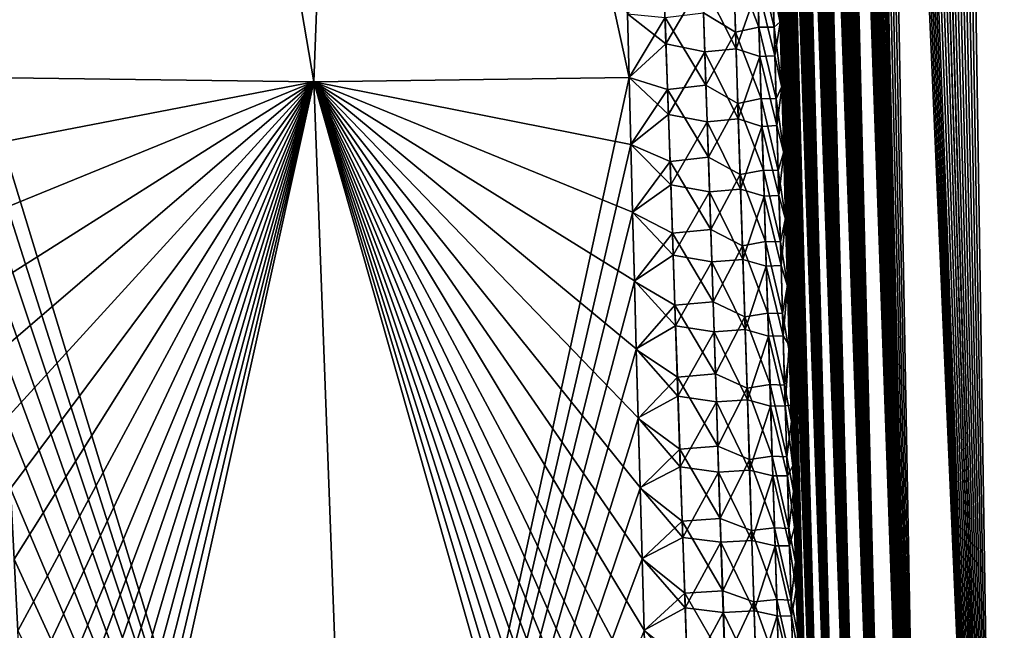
# Model space of a CAD drawing. Header units: metres. Extents: x -109 to 109, y -505 to 40.
# Tile 258 of 331: x 87.07 to 92.59, y -96.73 to -93.3. Entities that reach past the tile are written whole.
import ezdxf

# ---------------------------------------------------------------- set-up
doc = ezdxf.new("R2010")
doc.units = ezdxf.units.M
doc.layers.add('solid_K244224000C74', color=7, linetype='CONTINUOUS')

msp = doc.modelspace()

# ---------------------------------------------------------------- linework, layer by layer
at = {"layer": 'solid_K244224000C74'}
for points in [[(93.085175, -102.718887, -11.972528), (92.482307, -68.437492, -10.443848), (92.605217, -68.319817, -10.194491)], [(93.687683, -102.819366, 10.722225), (92.613121, -68.31356, 10.178873), (92.49041, -68.428444, 10.427011)], [(93.687683, -102.819366, 10.722225), (92.49041, -68.428444, 10.427011), (92.367126, -68.587082, 10.689607)], [(93.085175, -102.718887, -11.972528), (92.359482, -68.598389, -10.706372), (92.482307, -68.437492, -10.443848)], [(93.085175, -102.718887, -11.972528), (92.237717, -68.80648, -10.981615), (92.359482, -68.598389, -10.706372)], [(93.687683, -102.819366, 10.722225), (92.367126, -68.587082, 10.689607), (92.244301, -68.793823, 10.966308)], [(93.085175, -102.718887, -11.972528), (92.177711, -68.929382, -11.123451), (92.237717, -68.80648, -10.981615)], [(93.687683, -102.819366, 10.722225), (92.244301, -68.793823, 10.966308), (92.183815, -68.916214, 11.108828)], [(93.085175, -102.718887, -11.972528), (92.118477, -69.065025, -11.267893), (92.177711, -68.929382, -11.123451)], [(93.687683, -102.819366, 10.722225), (92.183815, -68.916214, 11.108828), (92.124107, -69.051445, 11.253963)], [(93.085175, -102.718887, -11.972528), (92.060333, -69.214005, -11.414376), (92.118477, -69.065025, -11.267893)], [(93.085228, -102.718903, 11.972405), (92.124107, -69.051445, 11.253963), (92.065521, -69.200081, 11.401098)], [(93.085228, -102.718903, 11.972405), (93.687683, -102.819366, 10.722225), (92.124107, -69.051445, 11.253963)], [(93.085228, -102.718903, 11.972405), (92.065521, -69.200081, 11.401098), (92.008018, -69.361885, 11.550406)], [(92.575287, -102.516273, -13.271167), (92.003227, -69.376099, -11.563077), (92.060333, -69.214005, -11.414376)], [(93.085175, -102.718887, -11.972528), (92.575287, -102.516273, -13.271167), (92.060333, -69.214005, -11.414376)], [(93.085228, -102.718903, 11.972405), (92.008018, -69.361885, 11.550406), (91.951752, -69.537445, 11.701672)], [(92.575287, -102.516273, -13.271167), (91.947357, -69.551849, -11.71372), (92.003227, -69.376099, -11.563077)], [(93.085228, -102.718903, 11.972405), (91.951752, -69.537445, 11.701672), (91.89682, -69.727036, 11.854755)], [(92.575287, -102.516273, -13.271167), (91.892822, -69.741516, -11.866115), (91.947357, -69.551849, -11.71372)], [(92.575287, -102.516273, -13.271167), (91.839638, -69.945023, -12.020344), (91.892822, -69.741516, -11.866115)], [(93.085228, -102.718903, 11.972405), (91.89682, -69.727036, 11.854755), (91.843239, -69.930588, 12.009709)], [(92.575287, -102.516273, -13.271167), (91.787926, -70.163132, -12.176224), (91.839638, -69.945023, -12.020344)], [(93.085228, -102.718903, 11.972405), (91.843239, -69.930588, 12.009709), (91.791153, -70.148834, 12.166296)], [(92.575287, -102.516273, -13.271167), (91.737694, -70.39566, -12.333764), (91.787926, -70.163132, -12.176224)], [(93.085228, -102.718903, 11.972405), (91.791153, -70.148834, 12.166296), (91.740585, -70.381607, 12.324515)], [(92.575287, -102.516273, -13.271167), (91.689018, -70.643066, -12.49292), (91.737694, -70.39566, -12.333764)], [(93.085228, -102.718903, 11.972405), (91.740585, -70.381607, 12.324515), (91.691589, -70.629356, 12.484334)], [(93.085228, -102.718903, 11.972405), (91.691589, -70.629356, 12.484334), (91.644249, -70.892731, 12.645655)], [(92.575287, -102.516273, -13.271167), (91.641975, -70.906036, -12.653593), (91.689018, -70.643066, -12.49292)], [(92.575287, -102.516273, -13.271167), (91.596565, -71.184235, -12.81581), (91.641975, -70.906036, -12.653593)], [(92.575294, -102.516273, 13.271149), (91.644249, -70.892731, 12.645655), (91.598572, -71.171425, 12.808501)], [(92.575294, -102.516273, 13.271149), (93.085228, -102.718903, 11.972405), (91.644249, -70.892731, 12.645655)], [(92.161346, -102.208305, -14.616208), (91.552879, -71.478668, -12.979512), (91.596565, -71.184235, -12.81581)], [(92.575294, -102.516273, 13.271149), (91.598572, -71.171425, 12.808501), (91.554619, -71.466408, 12.972818)], [(92.575287, -102.516273, -13.271167), (92.161346, -102.208305, -14.616208), (91.596565, -71.184235, -12.81581)], [(92.575294, -102.516273, 13.271149), (91.554619, -71.466408, 12.972818), (91.512451, -71.777885, 13.138582)], [(92.161346, -102.208305, -14.616208), (91.510941, -71.789551, -13.144675), (91.552879, -71.478668, -12.979512)], [(92.161346, -102.208305, -14.616208), (91.470779, -72.116959, -13.311293), (91.510941, -71.789551, -13.144675)], [(92.575294, -102.516273, 13.271149), (91.512451, -71.777885, 13.138582), (91.472076, -72.105949, 13.305785)], [(92.161346, -102.208305, -14.616208), (91.432487, -72.462158, -13.479303), (91.470779, -72.116959, -13.311293)], [(92.575294, -102.516273, 13.271149), (91.472076, -72.105949, 13.305785), (91.433578, -72.451843, 13.474362)], [(92.161346, -102.208305, -14.616208), (91.40799, -72.701927, -13.592093), (91.432487, -72.462158, -13.479303)], [(92.575294, -102.516273, 13.271149), (91.433578, -72.451843, 13.474362), (91.408966, -72.692101, 13.587521)], [(92.161346, -102.208305, -14.616208), (91.384338, -72.9496, -13.705495), (91.40799, -72.701927, -13.592093)], [(92.575294, -102.516273, 13.271149), (91.408966, -72.692101, 13.587521), (91.385201, -72.940277, 13.701282)], [(92.161346, -102.208305, -14.616208), (91.361557, -73.205666, -13.81948), (91.384338, -72.9496, -13.705495)], [(92.575294, -102.516273, 13.271149), (91.385201, -72.940277, 13.701282), (91.362312, -73.196869, 13.815616)], [(92.161346, -102.208305, -14.616208), (91.339684, -73.470436, -13.934031), (91.361557, -73.205666, -13.81948)], [(92.575294, -102.516273, 13.271149), (91.362312, -73.196869, 13.815616), (91.34034, -73.462181, 13.930505)], [(92.161346, -102.208305, -14.616208), (91.318672, -73.743416, -14.049176), (91.339684, -73.470436, -13.934031)], [(92.575294, -102.516273, 13.271149), (91.34034, -73.462181, 13.930505), (91.319244, -73.73571, 14.045978)], [(92.161339, -102.208298, 14.616241), (91.319244, -73.73571, 14.045978), (91.299057, -74.01783, 14.162003)], [(92.161339, -102.208298, 14.616241), (92.575294, -102.516273, 13.271149), (91.319244, -73.73571, 14.045978)], [(92.161346, -102.208305, -14.616208), (91.298576, -74.024963, -14.164884), (91.318672, -73.743416, -14.049176)], [(91.991692, -102.013245, -15.30547), (91.279404, -74.315659, -14.281111), (91.298576, -74.024963, -14.164884)], [(92.161339, -102.208298, 14.616241), (91.299057, -74.01783, 14.162003), (91.279823, -74.309105, 14.278535)], [(92.161346, -102.208305, -14.616208), (91.991692, -102.013245, -15.30547), (91.298576, -74.024963, -14.164884)], [(91.991692, -102.013245, -15.30547), (91.2612, -74.615837, -14.397833), (91.279404, -74.315659, -14.281111)], [(92.161339, -102.208298, 14.616241), (91.279823, -74.309105, 14.278535), (91.261543, -74.609863, 14.395551)], [(91.991692, -102.013245, -15.30547), (91.243927, -74.924911, -14.515097), (91.2612, -74.615837, -14.397833)], [(92.161339, -102.208298, 14.616241), (91.261543, -74.609863, 14.395551), (91.244209, -74.919533, 14.513095)], [(91.991692, -102.013245, -15.30547), (91.227608, -75.243347, -14.632849), (91.243927, -74.924911, -14.515097)], [(92.161339, -102.208298, 14.616241), (91.244209, -74.919533, 14.513095), (91.227844, -75.238571, 14.631117)], [(91.991692, -102.013245, -15.30547), (91.212296, -75.5718, -14.751021), (91.227608, -75.243347, -14.632849)], [(92.161339, -102.208298, 14.616241), (91.227844, -75.238571, 14.631117), (91.212486, -75.567635, 14.749548)], [(91.991692, -102.013245, -15.30547), (91.198013, -75.910622, -14.869582), (91.212296, -75.5718, -14.751021)], [(91.991684, -102.013237, 15.305506), (91.212486, -75.567635, 14.749548), (91.198158, -75.907059, 14.868356)], [(91.991684, -102.013237, 15.305506), (92.161339, -102.208298, 14.616241), (91.212486, -75.567635, 14.749548)], [(91.847855, -101.790222, -16.005117), (91.184715, -76.259148, -14.9886), (91.198013, -75.910622, -14.869582)], [(91.991684, -102.013237, 15.305506), (91.198158, -75.907059, 14.868356), (91.184822, -76.256195, 14.98761)], [(91.991692, -102.013245, -15.30547), (91.847855, -101.790222, -16.005117), (91.198013, -75.910622, -14.869582)], [(91.847855, -101.790222, -16.005117), (91.17244, -76.61795, -15.107995), (91.184715, -76.259148, -14.9886)], [(91.991684, -102.013237, 15.305506), (91.184822, -76.256195, 14.98761), (91.172516, -76.615616, 15.107229)], [(91.847855, -101.790222, -16.005117), (91.16124, -76.987785, -15.227665), (91.17244, -76.61795, -15.107995)], [(91.991684, -102.013237, 15.305506), (91.172516, -76.615616, 15.107229), (91.161293, -76.986061, 15.227113)], [(91.847855, -101.790222, -16.005117), (91.153564, -77.272713, -15.317557), (91.16124, -76.987785, -15.227665)], [(91.991684, -102.013237, 15.305506), (91.161293, -76.986061, 15.227113), (91.153595, -77.271439, 15.317158)], [(91.847855, -101.790222, -16.005117), (91.146469, -77.56356, -15.407648), (91.153564, -77.272713, -15.317557)], [(91.991684, -102.013237, 15.305506), (91.153595, -77.271439, 15.317158), (91.146492, -77.562737, 15.407394)], [(91.847855, -101.790222, -16.005117), (91.139977, -77.86055, -15.497899), (91.146469, -77.56356, -15.407648)], [(91.991684, -102.013237, 15.305506), (91.146492, -77.562737, 15.407394), (91.139984, -77.860176, 15.497785)], [(91.991684, -102.013237, 15.305506), (91.139984, -77.860176, 15.497785), (91.134102, -78.164101, 15.588267)], [(91.847855, -101.790222, -16.005117), (91.134102, -78.164032, -15.588249), (91.139977, -77.86055, -15.497899)], [(91.847847, -101.790215, 16.005148), (91.134102, -78.164101, 15.588267), (91.12886, -78.474892, 15.67878)], [(91.847855, -101.790222, -16.005117), (91.128868, -78.474373, -15.678636), (91.134102, -78.164032, -15.588249)], [(91.847847, -101.790215, 16.005148), (91.991684, -102.013237, 15.305506), (91.134102, -78.164101, 15.588267)], [(91.847847, -101.790215, 16.005148), (91.12886, -78.474892, 15.67878), (91.124283, -78.792862, 15.769264)], [(91.730461, -101.537865, -16.715139), (91.12429, -78.791916, -15.769001), (91.128868, -78.474373, -15.678636)], [(91.847855, -101.790222, -16.005117), (91.730461, -101.537865, -16.715139), (91.128868, -78.474373, -15.678636)], [(91.847847, -101.790215, 16.005148), (91.124283, -78.792862, 15.769264), (91.120331, -79.117493, 15.859822)], [(91.730461, -101.537865, -16.715139), (91.120346, -79.116112, -15.859447), (91.12429, -78.791916, -15.769001)], [(91.847847, -101.790215, 16.005148), (91.120331, -79.117493, 15.859822), (91.117004, -79.448753, 15.950448)], [(91.730461, -101.537865, -16.715139), (91.11702, -79.44696, -15.949965), (91.120346, -79.116112, -15.859447)], [(91.847847, -101.790215, 16.005148), (91.117004, -79.448753, 15.950448), (91.114326, -79.787079, 16.041052)], [(91.730461, -101.537865, -16.715139), (91.114342, -79.784859, -16.040472), (91.11702, -79.44696, -15.949965)], [(91.847847, -101.790215, 16.005148), (91.114326, -79.787079, 16.041052), (91.11232, -80.132874, 16.13155)], [(91.730461, -101.537865, -16.715139), (91.112335, -80.130249, -16.130877), (91.114342, -79.784859, -16.040472)], [(91.847847, -101.790215, 16.005148), (91.11232, -80.132874, 16.13155), (91.111008, -80.486557, 16.221849)], [(91.730461, -101.537865, -16.715139), (91.111015, -80.483543, -16.221092), (91.112335, -80.130249, -16.130877)], [(91.847847, -101.790215, 16.005148), (91.111008, -80.486557, 16.221849), (91.110367, -80.84787, 16.312019)], [(91.730461, -101.537865, -16.715139), (91.110374, -80.844475, -16.311184), (91.111015, -80.483543, -16.221092)], [(91.730461, -101.537865, -16.715139), (91.110367, -81.212616, -16.401237), (91.110374, -80.844475, -16.311184)], [(91.730453, -101.537849, 16.71517), (91.110367, -80.84787, 16.312019), (91.110374, -81.216393, 16.402145)], [(91.730453, -101.537849, 16.71517), (91.847847, -101.790215, 16.005148), (91.110367, -80.84787, 16.312019)], [(91.640373, -101.255722, -17.434717), (91.111031, -81.588463, -16.491133), (91.110367, -81.212616, -16.401237)], [(91.730461, -101.537865, -16.715139), (91.640373, -101.255722, -17.434717), (91.110367, -81.212616, -16.401237)], [(91.730453, -101.537849, 16.71517), (91.110374, -81.216393, 16.402145), (91.111046, -81.592598, 16.492104)], [(91.640373, -101.255722, -17.434717), (91.112389, -81.972496, -16.580748), (91.111031, -81.588463, -16.491133)], [(91.730453, -101.537849, 16.71517), (91.111046, -81.592598, 16.492104), (91.112411, -81.976982, 16.581776)], [(91.640373, -101.255722, -17.434717), (91.114471, -82.365196, -16.66996), (91.112389, -81.972496, -16.580748)], [(91.730453, -101.537849, 16.71517), (91.112411, -81.976982, 16.581776), (91.114494, -82.370018, 16.67104)], [(91.640373, -101.255722, -17.434717), (91.116646, -82.685738, -16.741011), (91.114471, -82.365196, -16.66996)], [(91.730453, -101.537849, 16.71517), (91.114494, -82.370018, 16.67104), (91.116684, -82.690811, 16.742126)], [(91.640373, -101.255722, -17.434717), (91.119247, -83.011337, -16.811941), (91.116646, -82.685738, -16.741011)], [(91.730453, -101.537849, 16.71517), (91.116684, -82.690811, 16.742126), (91.119293, -83.016655, 16.813086)], [(91.640373, -101.255722, -17.434717), (91.122269, -83.342171, -16.882694), (91.119247, -83.011337, -16.811941)], [(91.730453, -101.537849, 16.71517), (91.119293, -83.016655, 16.813086), (91.122322, -83.347733, 16.883865)], [(91.640373, -101.255722, -17.434717), (91.12574, -83.678543, -16.953184), (91.122269, -83.342171, -16.882694)], [(91.730453, -101.537849, 16.71517), (91.122322, -83.347733, 16.883865), (91.125801, -83.684326, 16.954378)], [(91.640373, -101.255722, -17.434717), (91.129662, -84.020729, -17.023327), (91.12574, -83.678543, -16.953184)], [(91.730453, -101.537849, 16.71517), (91.125801, -83.684326, 16.954378), (91.129738, -84.026726, 17.024536)], [(91.640373, -101.255722, -17.434717), (91.134056, -84.369026, -17.093033), (91.129662, -84.020729, -17.023327)], [(91.730453, -101.537849, 16.71517), (91.129738, -84.026726, 17.024536), (91.134132, -84.375229, 17.094257)], [(91.640373, -101.255722, -17.434717), (91.138924, -84.723732, -17.162222), (91.134056, -84.369026, -17.093033)], [(91.640366, -101.255707, 17.434746), (91.134132, -84.375229, 17.094257), (91.139015, -84.730118, 17.163454)], [(91.640366, -101.255707, 17.434746), (91.730453, -101.537849, 16.71517), (91.134132, -84.375229, 17.094257)], [(91.578362, -100.94191, -18.163813), (91.144249, -85.084473, -17.231009), (91.138924, -84.723732, -17.162222)], [(91.640373, -101.255722, -17.434717), (91.578362, -100.94191, -18.163813), (91.138924, -84.723732, -17.162222)], [(91.640366, -101.255707, 17.434746), (91.139015, -84.730118, 17.163454), (91.144348, -85.091026, 17.232246)], [(91.578362, -100.94191, -18.163813), (91.149986, -85.450851, -17.299515), (91.144249, -85.084473, -17.231009)], [(91.640366, -101.255707, 17.434746), (91.144348, -85.091026, 17.232246), (91.150101, -85.457573, 17.300753)], [(91.578362, -100.94191, -18.163813), (91.156174, -85.823227, -17.367622), (91.149986, -85.450851, -17.299515)], [(91.640366, -101.255707, 17.434746), (91.150101, -85.457573, 17.300753), (91.156288, -85.830086, 17.368856)], [(91.578362, -100.94191, -18.163813), (91.162804, -86.20192, -17.435213), (91.156174, -85.823227, -17.367622)], [(91.640366, -101.255707, 17.434746), (91.156288, -85.830086, 17.368856), (91.161797, -86.145325, 17.425217)], [(91.640366, -101.255707, 17.434746), (91.161797, -86.145325, 17.425217), (91.167618, -86.465149, 17.481148)], [(91.578362, -100.94191, -18.163813), (91.169907, -86.587288, -17.502171), (91.162804, -86.20192, -17.435213)], [(91.640366, -101.255707, 17.434746), (91.167618, -86.465149, 17.481148), (91.173775, -86.789742, 17.536581)], [(91.578362, -100.94191, -18.163813), (91.177483, -86.979668, -17.568377), (91.169907, -86.587288, -17.502171)], [(86.826347, -93.267532, 22.100721), (86.855568, -93.622734, 22.127859), (87.53981, -86.734787, 20.779823)], [(86.855568, -93.622734, -22.127859), (86.826355, -93.267563, -22.100725), (87.53981, -86.734787, -20.779823)], [(88.71682, -93.64727, -21.160152), (86.855568, -93.622734, -22.127859), (87.53981, -86.734787, -20.779823)], [(86.855568, -93.622734, 22.127859), (88.71682, -93.64727, 21.160151), (87.53981, -86.734787, 20.779823)], [(88.71682, -93.64727, -21.160152), (87.53981, -86.734787, -20.779823), (88.975952, -86.734787, -19.950666)], [(88.71682, -93.64727, 21.160151), (88.975952, -86.734787, 19.950665), (87.53981, -86.734787, 20.779823)], [(90.485504, -93.622719, -20.03211), (88.71682, -93.64727, -21.160152), (88.975952, -86.734787, -19.950666)], [(88.71682, -93.64727, 21.160151), (90.485504, -93.622734, 20.032114), (88.975952, -86.734787, 19.950665)], [(90.476593, -93.266693, -19.993149), (90.485504, -93.622719, -20.03211), (88.975952, -86.734787, -19.950666)], [(90.485504, -93.622734, 20.032114), (90.476547, -93.265045, 19.992966), (88.975952, -86.734787, 19.950665)], [(91.640366, -101.255707, 17.434746), (91.173775, -86.789742, 17.536581), (91.18026, -87.119308, 17.59145)], [(91.578362, -100.94191, -18.163813), (91.185539, -87.379288, -17.633757), (91.177483, -86.979668, -17.568377)], [(91.640366, -101.255707, 17.434746), (91.18026, -87.119308, 17.59145), (91.187073, -87.453804, 17.645775)], [(91.578362, -100.94191, -18.163813), (91.194023, -87.785294, -17.698624), (91.185539, -87.379288, -17.633757)], [(91.640366, -101.255707, 17.434746), (91.187073, -87.453804, 17.645775), (91.194176, -87.792625, 17.69978)], [(91.578362, -100.94191, -18.163813), (91.201416, -88.128563, -17.752262), (91.194023, -87.785294, -17.698624)], [(91.640366, -101.255707, 17.434746), (91.194176, -87.792625, 17.69978), (91.201576, -88.135933, 17.753395)], [(91.578362, -100.94191, -18.163813), (91.209106, -88.476578, -17.80542), (91.201416, -88.128563, -17.752262)], [(91.640366, -101.255707, 17.434746), (91.201576, -88.135933, 17.753395), (91.209274, -88.483971, 17.806528)], [(91.578362, -100.94191, -18.163813), (91.21711, -88.829559, -17.858006), (91.209106, -88.476578, -17.80542)], [(91.640366, -101.255707, 17.434746), (91.209274, -88.483971, 17.806528), (91.217285, -88.83696, 17.859085)], [(91.578362, -100.94191, -18.163813), (91.225433, -89.187752, -17.909922), (91.21711, -88.829559, -17.858006)], [(91.640366, -101.255707, 17.434746), (91.217285, -88.83696, 17.859085), (91.225609, -89.195145, 17.910973)], [(91.578362, -100.94191, -18.163813), (91.234085, -89.551384, -17.961077), (91.225433, -89.187752, -17.909922)], [(91.640366, -101.255707, 17.434746), (91.225609, -89.195145, 17.910973), (91.234261, -89.558754, 17.962097)], [(91.578362, -100.94191, -18.163813), (91.243065, -89.920692, -18.011377), (91.234085, -89.551384, -17.961077)], [(91.578362, -100.941902, 18.16383), (91.234261, -89.558754, 17.962097), (91.24324, -89.928024, 18.012365)], [(91.578362, -100.941902, 18.16383), (91.640366, -101.255707, 17.434746), (91.234261, -89.558754, 17.962097)], [(91.545441, -100.596848, -18.901022), (91.252357, -90.29554, -18.06089), (91.243065, -89.920692, -18.011377)], [(91.578362, -100.94191, -18.163813), (91.545441, -100.596848, -18.901022), (91.243065, -89.920692, -18.011377)], [(91.578362, -100.941902, 18.16383), (91.24324, -89.928024, 18.012365), (91.252541, -90.302811, 18.061842)], [(91.545441, -100.596848, -18.901022), (91.261925, -90.675255, -18.109903), (91.252357, -90.29554, -18.06089)], [(91.578362, -100.941902, 18.16383), (91.252541, -90.302811, 18.061842), (91.262108, -90.682442, 18.110817)], [(91.545441, -100.596848, -18.901022), (91.271782, -91.060066, -18.158302), (91.261925, -90.675255, -18.109903)], [(91.578362, -100.941902, 18.16383), (91.262108, -90.682442, 18.110817), (91.271965, -91.067169, 18.159178)], [(91.545441, -100.596848, -18.901022), (91.281929, -91.450256, -18.205961), (91.271782, -91.060066, -18.158302)], [(91.578362, -100.941902, 18.16383), (91.271965, -91.067169, 18.159178), (91.282112, -91.45726, 18.206795)], [(91.545441, -100.596848, -18.901022), (91.292374, -91.846115, -18.252747), (91.281929, -91.450256, -18.205961)], [(91.578362, -100.941902, 18.16383), (91.282112, -91.45726, 18.206795), (91.292557, -91.852997, 18.253536)], [(91.545441, -100.596848, -18.901022), (91.303123, -92.247925, -18.298529), (91.292374, -91.846115, -18.252747)], [(91.578362, -100.941902, 18.16383), (91.292557, -91.852997, 18.253536), (91.303307, -92.254662, 18.299276)], [(91.545441, -100.596848, -18.901022), (91.312592, -92.597282, -18.336874), (91.303123, -92.247925, -18.298529)], [(91.578362, -100.941902, 18.16383), (91.303307, -92.254662, 18.299276), (91.312775, -92.603874, 18.337584)], [(91.545441, -100.596848, -18.901022), (91.322289, -92.951393, -18.374304), (91.312592, -92.597282, -18.336874)], [(91.578362, -100.941902, 18.16383), (91.312775, -92.603874, 18.337584), (91.322472, -92.957825, 18.374975)], [(91.070351, -92.970367, -19.292347), (91.201904, -92.939087, -18.998169), (91.214165, -93.340004, -19.039415)], [(91.298561, -93.341103, -18.730907), (91.214165, -93.340004, -19.039415), (91.201904, -92.939087, -18.998169)], [(91.286873, -92.939812, -18.689674), (91.298561, -93.341103, -18.730907), (91.201904, -92.939087, -18.998169)], [(91.286873, -92.939812, -18.689674), (91.322289, -92.951393, -18.374304), (91.332222, -93.310303, -18.410805)], [(91.286873, -92.939812, -18.689674), (91.332222, -93.310303, -18.410805), (91.298561, -93.341103, -18.730907)], [(91.545441, -100.596848, -18.901022), (91.332222, -93.310303, -18.410805), (91.322289, -92.951393, -18.374304)], [(91.070351, -92.970367, -19.292347), (91.083092, -93.369331, -19.333427), (90.903191, -93.261108, -19.588566)], [(91.070351, -92.970367, -19.292347), (91.214165, -93.340004, -19.039415), (91.083092, -93.369331, -19.333427)], [(91.291573, -93.108116, 18.708149), (91.332397, -93.316559, 18.411438), (91.322472, -92.957825, 18.374975)], [(91.578362, -100.941902, 18.16383), (91.322472, -92.957825, 18.374975), (91.332397, -93.316559, 18.411438)], [(90.692192, -93.435074, 19.841501), (90.678703, -93.040031, 19.800505), (90.476547, -93.265045, 19.992966)], [(90.89682, -93.085915, 19.57115), (90.678703, -93.040031, 19.800505), (90.692192, -93.435074, 19.841501)], [(90.909828, -93.478645, 19.61141), (90.89682, -93.085915, 19.57115), (90.692192, -93.435074, 19.841501)], [(91.085564, -93.461395, 19.343548), (91.072983, -93.067505, 19.303339), (90.89682, -93.085915, 19.57115)], [(91.085564, -93.461395, 19.343548), (90.89682, -93.085915, 19.57115), (90.909828, -93.478645, 19.61141)], [(91.206909, -93.114128, 19.017309), (91.072983, -93.067505, 19.303339), (91.085564, -93.461395, 19.343548)], [(91.21891, -93.505898, 19.056984), (91.206909, -93.114128, 19.017309), (91.085564, -93.461395, 19.343548)], [(91.30304, -93.500618, 18.747873), (91.291573, -93.108116, 18.708149), (91.206909, -93.114128, 19.017309)], [(91.30304, -93.500618, 18.747873), (91.206909, -93.114128, 19.017309), (91.21891, -93.505898, 19.056984)], [(91.30304, -93.500618, 18.747873), (91.332397, -93.316559, 18.411438), (91.291573, -93.108116, 18.708149)], [(90.692192, -93.435074, 19.841501), (90.476547, -93.265045, 19.992966), (90.485504, -93.622734, 20.032114)], [(90.687729, -93.286964, -19.825768), (90.485504, -93.622719, -20.03211), (90.476593, -93.266693, -19.993149)], [(90.687729, -93.286964, -19.825768), (90.701515, -93.690323, -19.866613), (90.485504, -93.622719, -20.03211)], [(90.903191, -93.261108, -19.588566), (90.916618, -93.665985, -19.629339), (90.687729, -93.286964, -19.825768)], [(90.916618, -93.665985, -19.629339), (90.701515, -93.690323, -19.866613), (90.687729, -93.286964, -19.825768)], [(91.083092, -93.369331, -19.333427), (90.916618, -93.665985, -19.629339), (90.903191, -93.261108, -19.588566)], [(91.083092, -93.369331, -19.333427), (91.214165, -93.340004, -19.039415), (91.226486, -93.741074, -19.079126)], [(91.310341, -93.742561, -18.770609), (91.226486, -93.741074, -19.079126), (91.214165, -93.340004, -19.039415)], [(91.298561, -93.341103, -18.730907), (91.310341, -93.742561, -18.770609), (91.214165, -93.340004, -19.039415)], [(91.298561, -93.341103, -18.730907), (91.332222, -93.310303, -18.410805), (91.342339, -93.673302, -18.446732)], [(91.298561, -93.341103, -18.730907), (91.342339, -93.673302, -18.446732), (91.310341, -93.742561, -18.770609)], [(91.30304, -93.500618, 18.747873), (91.342514, -93.679367, 18.447325), (91.332397, -93.316559, 18.411438)], [(91.545441, -100.596848, -18.901022), (91.342339, -93.673302, -18.446732), (91.332222, -93.310303, -18.410805)], [(91.578362, -100.941902, 18.16383), (91.332397, -93.316559, 18.411438), (91.342514, -93.679367, 18.447325)], [(91.083092, -93.369331, -19.333427), (91.095871, -93.768456, -19.372978), (90.916618, -93.665985, -19.629339)], [(91.083092, -93.369331, -19.333427), (91.226486, -93.741074, -19.079126), (91.095871, -93.768456, -19.372978)], [(90.705681, -93.830246, 19.880978), (90.692192, -93.435074, 19.841501), (90.485504, -93.622734, 20.032114)], [(90.909828, -93.478645, 19.61141), (90.692192, -93.435074, 19.841501), (90.705681, -93.830246, 19.880978)], [(90.922844, -93.871506, 19.650181), (90.909828, -93.478645, 19.61141), (90.705681, -93.830246, 19.880978)], [(91.098175, -93.855431, 19.382271), (91.085564, -93.461395, 19.343548), (90.909828, -93.478645, 19.61141)], [(91.098175, -93.855431, 19.382271), (90.909828, -93.478645, 19.61141), (90.922844, -93.871506, 19.650181)], [(91.21891, -93.505898, 19.056984), (91.085564, -93.461395, 19.343548), (91.098175, -93.855431, 19.382271)], [(91.230965, -93.897812, 19.095196), (91.21891, -93.505898, 19.056984), (91.098175, -93.855431, 19.382271)], [(91.31459, -93.893265, 18.786135), (91.30304, -93.500618, 18.747873), (91.21891, -93.505898, 19.056984)], [(91.31459, -93.893265, 18.786135), (91.21891, -93.505898, 19.056984), (91.230965, -93.897812, 19.095196)], [(91.31459, -93.893265, 18.786135), (91.342514, -93.679367, 18.447325), (91.30304, -93.500618, 18.747873)], [(86.885307, -94.000511, -22.15609), (86.855568, -93.622734, -22.127859), (88.71682, -93.64727, -21.160152)], [(88.974266, -100.564568, 21.606056), (88.71682, -93.64727, 21.160151), (86.855568, -93.622734, 22.127859)], [(86.885307, -94.000488, 22.156088), (88.974266, -100.564568, 21.606056), (86.855568, -93.622734, 22.127859)], [(86.913986, -94.382973, -22.184029), (86.885307, -94.000511, -22.15609), (88.71682, -93.64727, -21.160152)], [(86.941544, -94.770332, -22.211681), (86.913986, -94.382973, -22.184029), (88.71682, -93.64727, -21.160152)], [(86.967178, -95.151764, -22.238295), (86.941544, -94.770332, -22.211681), (88.71682, -93.64727, -21.160152)], [(86.991623, -95.538223, -22.264645), (86.967178, -95.151764, -22.238295), (88.71682, -93.64727, -21.160152)], [(87.014801, -95.929893, -22.290731), (86.991623, -95.538223, -22.264645), (88.71682, -93.64727, -21.160152)], [(87.036674, -96.326912, -22.316542), (87.014801, -95.929893, -22.290731), (88.71682, -93.64727, -21.160152)], [(87.057281, -96.728882, -22.341957), (87.036674, -96.326912, -22.316542), (88.71682, -93.64727, -21.160152)], [(87.076645, -97.135704, -22.366919), (87.057281, -96.728882, -22.341957), (88.71682, -93.64727, -21.160152)], [(87.094719, -97.547363, -22.391384), (87.076645, -97.135704, -22.366919), (88.71682, -93.64727, -21.160152)], [(87.109474, -97.911545, -22.412355), (87.094719, -97.547363, -22.391384), (88.71682, -93.64727, -21.160152)], [(87.123215, -98.279434, -22.43289), (87.109474, -97.911545, -22.412355), (88.71682, -93.64727, -21.160152)], [(87.135925, -98.651031, -22.452959), (87.123215, -98.279434, -22.43289), (88.71682, -93.64727, -21.160152)], [(87.147591, -99.026329, -22.472536), (87.135925, -98.651031, -22.452959), (88.71682, -93.64727, -21.160152)], [(87.158203, -99.405334, -22.49159), (87.147591, -99.026329, -22.472536), (88.71682, -93.64727, -21.160152)], [(87.167732, -99.788048, -22.510096), (87.158203, -99.405334, -22.49159), (88.71682, -93.64727, -21.160152)], [(87.176163, -100.174454, -22.528019), (87.167732, -99.788048, -22.510096), (88.71682, -93.64727, -21.160152)], [(87.183487, -100.56456, -22.545332), (87.176163, -100.174454, -22.528019), (88.71682, -93.64727, -21.160152)], [(88.974266, -100.564568, -21.606056), (87.183487, -100.56456, -22.545332), (88.71682, -93.64727, -21.160152)], [(88.974266, -100.564568, -21.606056), (88.71682, -93.64727, -21.160152), (90.485504, -93.622719, -20.03211)], [(90.495026, -93.998291, 20.071756), (90.485504, -93.622734, 20.032114), (88.71682, -93.64727, 21.160151)], [(90.504822, -94.378471, 20.110346), (90.495026, -93.998291, 20.071756), (88.71682, -93.64727, 21.160151)], [(90.514931, -94.763489, 20.147829), (90.504822, -94.378471, 20.110346), (88.71682, -93.64727, 21.160151)], [(90.525169, -95.145363, 20.183405), (90.514931, -94.763489, 20.147829), (88.71682, -93.64727, 21.160151)], [(90.535774, -95.532272, 20.217813), (90.525169, -95.145363, 20.183405), (88.71682, -93.64727, 21.160151)], [(90.546791, -95.9244, 20.250996), (90.535774, -95.532272, 20.217813), (88.71682, -93.64727, 21.160151)], [(90.55822, -96.321877, 20.2829), (90.546791, -95.9244, 20.250996), (88.71682, -93.64727, 21.160151)], [(90.569931, -96.724319, 20.313515), (90.55822, -96.321877, 20.2829), (88.71682, -93.64727, 21.160151)], [(90.581879, -97.131622, 20.342815), (90.569931, -96.724319, 20.313515), (88.71682, -93.64727, 21.160151)], [(90.59404, -97.54377, 20.370758), (90.581879, -97.131622, 20.342815), (88.71682, -93.64727, 21.160151)], [(90.604828, -97.908379, 20.394062), (90.59404, -97.54377, 20.370758), (88.71682, -93.64727, 21.160151)], [(90.615753, -98.276703, 20.416267), (90.604828, -97.908379, 20.394062), (88.71682, -93.64727, 21.160151)], [(90.626785, -98.648743, 20.437349), (90.615753, -98.276703, 20.416267), (88.71682, -93.64727, 21.160151)], [(90.637917, -99.02449, 20.457275), (90.626785, -98.648743, 20.437349), (88.71682, -93.64727, 21.160151)], [(90.649124, -99.403946, 20.476019), (90.637917, -99.02449, 20.457275), (88.71682, -93.64727, 21.160151)], [(90.660393, -99.787117, 20.493553), (90.649124, -99.403946, 20.476019), (88.71682, -93.64727, 21.160151)], [(90.6717, -100.173988, 20.509846), (90.660393, -99.787117, 20.493553), (88.71682, -93.64727, 21.160151)], [(90.683044, -100.564568, 20.524872), (90.6717, -100.173988, 20.509846), (88.71682, -93.64727, 21.160151)], [(88.974266, -100.564568, 21.606056), (90.683044, -100.564568, 20.524872), (88.71682, -93.64727, 21.160151)], [(90.495064, -93.999687, -20.071899), (88.974266, -100.564568, -21.606056), (90.485504, -93.622719, -20.03211)], [(90.701515, -93.690323, -19.866613), (90.495064, -93.999687, -20.071899), (90.485504, -93.622719, -20.03211)], [(90.705681, -93.830246, 19.880978), (90.485504, -93.622734, 20.032114), (90.495026, -93.998291, 20.071756)], [(90.916618, -93.665985, -19.629339), (90.930054, -94.071014, -19.668535), (90.701515, -93.690323, -19.866613)], [(91.095871, -93.768456, -19.372978), (90.930054, -94.071014, -19.668535), (90.916618, -93.665985, -19.629339)], [(91.310341, -93.742561, -18.770609), (91.342339, -93.673302, -18.446732), (91.352654, -94.040436, -18.482058)], [(91.545441, -100.596848, -18.901022), (91.352654, -94.040436, -18.482058), (91.342339, -93.673302, -18.446732)], [(90.701515, -93.690323, -19.866613), (90.715294, -94.093819, -19.905876), (90.495064, -93.999687, -20.071899)], [(90.930054, -94.071014, -19.668535), (90.715294, -94.093819, -19.905876), (90.701515, -93.690323, -19.866613)], [(91.31459, -93.893265, 18.786135), (91.352821, -94.046295, 18.482609), (91.342514, -93.679367, 18.447325)], [(91.578362, -100.941902, 18.16383), (91.342514, -93.679367, 18.447325), (91.352821, -94.046295, 18.482609)], [(91.095871, -93.768456, -19.372978), (91.108673, -94.167725, -19.411011), (90.930054, -94.071014, -19.668535)], [(91.095871, -93.768456, -19.372978), (91.226486, -93.741074, -19.079126), (91.238861, -94.142303, -19.117311)], [(91.095871, -93.768456, -19.372978), (91.238861, -94.142303, -19.117311), (91.108673, -94.167725, -19.411011)], [(91.322189, -94.14418, -18.808783), (91.238861, -94.142303, -19.117311), (91.226486, -93.741074, -19.079126)], [(91.310341, -93.742561, -18.770609), (91.322189, -94.14418, -18.808783), (91.226486, -93.741074, -19.079126)], [(91.310341, -93.742561, -18.770609), (91.352654, -94.040436, -18.482058), (91.322189, -94.14418, -18.808783)], [(90.719154, -94.225555, 19.918938), (90.705681, -93.830246, 19.880978), (90.495026, -93.998291, 20.071756)], [(90.922844, -93.871506, 19.650181), (90.705681, -93.830246, 19.880978), (90.719154, -94.225555, 19.918938)], [(90.935867, -94.264503, 19.687471), (90.922844, -93.871506, 19.650181), (90.719154, -94.225555, 19.918938)], [(91.110809, -94.249611, 19.419516), (91.098175, -93.855431, 19.382271), (90.922844, -93.871506, 19.650181)], [(91.110809, -94.249611, 19.419516), (90.922844, -93.871506, 19.650181), (90.935867, -94.264503, 19.687471)], [(91.230965, -93.897812, 19.095196), (91.098175, -93.855431, 19.382271), (91.110809, -94.249611, 19.419516)], [(91.326202, -94.286072, 18.822937), (91.31459, -93.893265, 18.786135), (91.230965, -93.897812, 19.095196)], [(91.326202, -94.286072, 18.822937), (91.352821, -94.046295, 18.482609), (91.31459, -93.893265, 18.786135)], [(91.243065, -94.289871, 19.131952), (91.230965, -93.897812, 19.095196), (91.110809, -94.249611, 19.419516)], [(91.326202, -94.286072, 18.822937), (91.230965, -93.897812, 19.095196), (91.243065, -94.289871, 19.131952)], [(86.885307, -94.000488, 22.156088), (86.913986, -94.382919, 22.184025), (88.974266, -100.564568, 21.606056)], [(90.495064, -93.999687, -20.071899), (90.504898, -94.381325, -20.110628), (88.974266, -100.564568, -21.606056)], [(90.719154, -94.225555, 19.918938), (90.495026, -93.998291, 20.071756), (90.504822, -94.378471, 20.110346)], [(90.715294, -94.093819, -19.905876), (90.504898, -94.381325, -20.110628), (90.495064, -93.999687, -20.071899)], [(91.322189, -94.14418, -18.808783), (91.352654, -94.040436, -18.482058), (91.363167, -94.411911, -18.516665)], [(91.326202, -94.286072, 18.822937), (91.363327, -94.417549, 18.517176), (91.352821, -94.046295, 18.482609)], [(91.545441, -100.596848, -18.901022), (91.363167, -94.411911, -18.516665), (91.352654, -94.040436, -18.482058)], [(91.578362, -100.941902, 18.16383), (91.352821, -94.046295, 18.482609), (91.363327, -94.417549, 18.517176)], [(90.715294, -94.093819, -19.905876), (90.72905, -94.497452, -19.943565), (90.504898, -94.381325, -20.110628)], [(90.930054, -94.071014, -19.668535), (90.943489, -94.476173, -19.70616), (90.715294, -94.093819, -19.905876)], [(90.943489, -94.476173, -19.70616), (90.72905, -94.497452, -19.943565), (90.715294, -94.093819, -19.905876)], [(91.108673, -94.167725, -19.411011), (90.943489, -94.476173, -19.70616), (90.930054, -94.071014, -19.668535)], [(91.108673, -94.167725, -19.411011), (91.12149, -94.567123, -19.447531), (90.943489, -94.476173, -19.70616)], [(91.108673, -94.167725, -19.411011), (91.238861, -94.142303, -19.117311), (91.251274, -94.543678, -19.153975)], [(91.108673, -94.167725, -19.411011), (91.251274, -94.543678, -19.153975), (91.12149, -94.567123, -19.447531)], [(91.334114, -94.545952, -18.845436), (91.251274, -94.543678, -19.153975), (91.238861, -94.142303, -19.117311)], [(91.322189, -94.14418, -18.808783), (91.334114, -94.545952, -18.845436), (91.238861, -94.142303, -19.117311)], [(91.322189, -94.14418, -18.808783), (91.363167, -94.411911, -18.516665), (91.334114, -94.545952, -18.845436)], [(90.732597, -94.620987, 19.955391), (90.719154, -94.225555, 19.918938), (90.504822, -94.378471, 20.110346)], [(90.935867, -94.264503, 19.687471), (90.719154, -94.225555, 19.918938), (90.732597, -94.620987, 19.955391)], [(90.948891, -94.657631, 19.723286), (90.935867, -94.264503, 19.687471), (90.732597, -94.620987, 19.955391)], [(91.123459, -94.643921, 19.455286), (91.110809, -94.249611, 19.419516), (90.935867, -94.264503, 19.687471)], [(91.123459, -94.643921, 19.455286), (90.935867, -94.264503, 19.687471), (90.948891, -94.657631, 19.723286)], [(91.243065, -94.289871, 19.131952), (91.110809, -94.249611, 19.419516), (91.123459, -94.643921, 19.455286)], [(91.255211, -94.682068, 19.167261), (91.243065, -94.289871, 19.131952), (91.123459, -94.643921, 19.455286)], [(91.337883, -94.679016, 18.85829), (91.326202, -94.286072, 18.822937), (91.243065, -94.289871, 19.131952)], [(91.337883, -94.679016, 18.85829), (91.243065, -94.289871, 19.131952), (91.255211, -94.682068, 19.167261)], [(91.337883, -94.679016, 18.85829), (91.363327, -94.417549, 18.517176), (91.326202, -94.286072, 18.822937)], [(86.913986, -94.382919, 22.184025), (86.941536, -94.770248, 22.211676), (88.974266, -100.564568, 21.606056)], [(90.504898, -94.381325, -20.110628), (90.515045, -94.76783, -20.148243), (88.974266, -100.564568, -21.606056)], [(90.732597, -94.620987, 19.955391), (90.504822, -94.378471, 20.110346), (90.514931, -94.763489, 20.147829)], [(90.72905, -94.497452, -19.943565), (90.515045, -94.76783, -20.148243), (90.504898, -94.381325, -20.110628)], [(91.334114, -94.545952, -18.845436), (91.363167, -94.411911, -18.516665), (91.373878, -94.787956, -18.550438)], [(91.337883, -94.679016, 18.85829), (91.374031, -94.793358, 18.550905), (91.363327, -94.417549, 18.517176)], [(91.545441, -100.596848, -18.901022), (91.373878, -94.787956, -18.550438), (91.363167, -94.411911, -18.516665)], [(91.578362, -100.941902, 18.16383), (91.363327, -94.417549, 18.517176), (91.374031, -94.793358, 18.550905)], [(90.72905, -94.497452, -19.943565), (90.742775, -94.901207, -19.979689), (90.515045, -94.76783, -20.148243)], [(90.943489, -94.476173, -19.70616), (90.956917, -94.88147, -19.742222), (90.72905, -94.497452, -19.943565)], [(90.956917, -94.88147, -19.742222), (90.742775, -94.901207, -19.979689), (90.72905, -94.497452, -19.943565)], [(91.12149, -94.567123, -19.447531), (90.956917, -94.88147, -19.742222), (90.943489, -94.476173, -19.70616)], [(91.12149, -94.567123, -19.447531), (91.251274, -94.543678, -19.153975), (91.263725, -94.94519, -19.189125)], [(91.3461, -94.947861, -18.880579), (91.263725, -94.94519, -19.189125), (91.251274, -94.543678, -19.153975)], [(91.334114, -94.545952, -18.845436), (91.3461, -94.947861, -18.880579), (91.251274, -94.543678, -19.153975)], [(91.334114, -94.545952, -18.845436), (91.373878, -94.787956, -18.550438), (91.3461, -94.947861, -18.880579)], [(91.12149, -94.567123, -19.447531), (91.134323, -94.96666, -19.482544), (90.956917, -94.88147, -19.742222)], [(91.12149, -94.567123, -19.447531), (91.263725, -94.94519, -19.189125), (91.134323, -94.96666, -19.482544)], [(90.746025, -95.016541, 19.990345), (90.732597, -94.620987, 19.955391), (90.514931, -94.763489, 20.147829)], [(90.948891, -94.657631, 19.723286), (90.732597, -94.620987, 19.955391), (90.746025, -95.016541, 19.990345)], [(90.961899, -95.05088, 19.757633), (90.948891, -94.657631, 19.723286), (90.746025, -95.016541, 19.990345)], [(91.136124, -95.038361, 19.48959), (91.123459, -94.643921, 19.455286), (90.948891, -94.657631, 19.723286)], [(91.136124, -95.038361, 19.48959), (90.948891, -94.657631, 19.723286), (90.961899, -95.05088, 19.757633)], [(91.255211, -94.682068, 19.167261), (91.123459, -94.643921, 19.455286), (91.136124, -95.038361, 19.48959)], [(91.26738, -95.074394, 19.201126), (91.255211, -94.682068, 19.167261), (91.136124, -95.038361, 19.48959)], [(91.349625, -95.072105, 18.892197), (91.337883, -94.679016, 18.85829), (91.255211, -94.682068, 19.167261)], [(91.349625, -95.072105, 18.892197), (91.255211, -94.682068, 19.167261), (91.26738, -95.074394, 19.201126)], [(91.349625, -95.072105, 18.892197), (91.374031, -94.793358, 18.550905), (91.337883, -94.679016, 18.85829)], [(86.941536, -94.770248, 22.211676), (86.967178, -95.151695, 22.238289), (88.974266, -100.564568, 21.606056)], [(90.515045, -94.76783, -20.148243), (90.525276, -95.149406, -20.183775), (88.974266, -100.564568, -21.606056)], [(90.746025, -95.016541, 19.990345), (90.514931, -94.763489, 20.147829), (90.525169, -95.145363, 20.183405)], [(90.742775, -94.901207, -19.979689), (90.525276, -95.149406, -20.183775), (90.515045, -94.76783, -20.148243)], [(91.3461, -94.947861, -18.880579), (91.373878, -94.787956, -18.550438), (91.384804, -95.168785, -18.58326)], [(91.349625, -95.072105, 18.892197), (91.383575, -95.126091, 18.579643), (91.374031, -94.793358, 18.550905)], [(91.545441, -100.596848, -18.901022), (91.384804, -95.168785, -18.58326), (91.373878, -94.787956, -18.550438)], [(91.578362, -100.941902, 18.16383), (91.374031, -94.793358, 18.550905), (91.383575, -95.126091, 18.579643)], [(90.956917, -94.88147, -19.742222), (90.970322, -95.286896, -19.776728), (90.742775, -94.901207, -19.979689)], [(91.134323, -94.96666, -19.482544), (90.970322, -95.286896, -19.776728), (90.956917, -94.88147, -19.742222)], [(90.742775, -94.901207, -19.979689), (90.75647, -95.305084, -20.014254), (90.525276, -95.149406, -20.183775)], [(90.970322, -95.286896, -19.776728), (90.75647, -95.305084, -20.014254), (90.742775, -94.901207, -19.979689)], [(91.134323, -94.96666, -19.482544), (91.263725, -94.94519, -19.189125), (91.276207, -95.34684, -19.222769)], [(91.358147, -95.349915, -18.914213), (91.276207, -95.34684, -19.222769), (91.263725, -94.94519, -19.189125)], [(91.3461, -94.947861, -18.880579), (91.358147, -95.349915, -18.914213), (91.263725, -94.94519, -19.189125)], [(91.134323, -94.96666, -19.482544), (91.147163, -95.366325, -19.51606), (90.970322, -95.286896, -19.776728)], [(91.134323, -94.96666, -19.482544), (91.276207, -95.34684, -19.222769), (91.147163, -95.366325, -19.51606)], [(91.3461, -94.947861, -18.880579), (91.384804, -95.168785, -18.58326), (91.358147, -95.349915, -18.914213)], [(90.759407, -95.412216, 20.023804), (90.746025, -95.016541, 19.990345), (90.525169, -95.145363, 20.183405)], [(90.961899, -95.05088, 19.757633), (90.746025, -95.016541, 19.990345), (90.759407, -95.412216, 20.023804)], [(90.974892, -95.444252, 19.79052), (90.961899, -95.05088, 19.757633), (90.759407, -95.412216, 20.023804)], [(91.148788, -95.432915, 19.522436), (91.136124, -95.038361, 19.48959), (90.961899, -95.05088, 19.757633)], [(91.148788, -95.432915, 19.522436), (90.961899, -95.05088, 19.757633), (90.974892, -95.444252, 19.79052)], [(91.26738, -95.074394, 19.201126), (91.136124, -95.038361, 19.48959), (91.148788, -95.432915, 19.522436)], [(91.279579, -95.46685, 19.233555), (91.26738, -95.074394, 19.201126), (91.148788, -95.432915, 19.522436)], [(91.361412, -95.465317, 18.924667), (91.349625, -95.072105, 18.892197), (91.26738, -95.074394, 19.201126)], [(91.361412, -95.465317, 18.924667), (91.26738, -95.074394, 19.201126), (91.279579, -95.46685, 19.233555)], [(91.361412, -95.465317, 18.924667), (91.383575, -95.126091, 18.579643), (91.349625, -95.072105, 18.892197)], [(86.967178, -95.151695, 22.238289), (86.991615, -95.538155, 22.264641), (88.974266, -100.564568, 21.606056)], [(90.525276, -95.149406, -20.183775), (90.535873, -95.536003, -20.21814), (88.974266, -100.564568, -21.606056)], [(90.759407, -95.412216, 20.023804), (90.525169, -95.145363, 20.183405), (90.535774, -95.532272, 20.217813)], [(90.75647, -95.305084, -20.014254), (90.535873, -95.536003, -20.21814), (90.525276, -95.149406, -20.183775)], [(91.361412, -95.465317, 18.924667), (91.39328, -95.462624, 18.607578), (91.383575, -95.126091, 18.579643)], [(91.578362, -100.941902, 18.16383), (91.383575, -95.126091, 18.579643), (91.39328, -95.462624, 18.607578)], [(91.358147, -95.349915, -18.914213), (91.384804, -95.168785, -18.58326), (91.395935, -95.554611, -18.615015)], [(91.545441, -100.596848, -18.901022), (91.395935, -95.554611, -18.615015), (91.384804, -95.168785, -18.58326)], [(90.75647, -95.305084, -20.014254), (90.770119, -95.709084, -20.04727), (90.535873, -95.536003, -20.21814)], [(90.970322, -95.286896, -19.776728), (90.983711, -95.692436, -19.809687), (90.75647, -95.305084, -20.014254)], [(90.983711, -95.692436, -19.809687), (90.770119, -95.709084, -20.04727), (90.75647, -95.305084, -20.014254)], [(91.147163, -95.366325, -19.51606), (90.983711, -95.692436, -19.809687), (90.970322, -95.286896, -19.776728)], [(91.147163, -95.366325, -19.51606), (91.159996, -95.766113, -19.548082), (90.983711, -95.692436, -19.809687)], [(91.147163, -95.366325, -19.51606), (91.276207, -95.34684, -19.222769), (91.288712, -95.748611, -19.254913)], [(91.147163, -95.366325, -19.51606), (91.288712, -95.748611, -19.254913), (91.159996, -95.766113, -19.548082)], [(91.370232, -95.752106, -18.94635), (91.288712, -95.748611, -19.254913), (91.276207, -95.34684, -19.222769)], [(91.358147, -95.349915, -18.914213), (91.370232, -95.752106, -18.94635), (91.276207, -95.34684, -19.222769)], [(91.358147, -95.349915, -18.914213), (91.395935, -95.554611, -18.615015), (91.370232, -95.752106, -18.94635)], [(90.772751, -95.807999, 20.055779), (90.759407, -95.412216, 20.023804), (90.535774, -95.532272, 20.217813)], [(90.974892, -95.444252, 19.79052), (90.759407, -95.412216, 20.023804), (90.772751, -95.807999, 20.055779)], [(91.161453, -95.827599, 19.553827), (91.148788, -95.432915, 19.522436), (90.974892, -95.444252, 19.79052)], [(91.279579, -95.46685, 19.233555), (91.148788, -95.432915, 19.522436), (91.161453, -95.827599, 19.553827)], [(90.987854, -95.83773, 19.821951), (90.974892, -95.444252, 19.79052), (90.772751, -95.807999, 20.055779)], [(91.161453, -95.827599, 19.553827), (90.974892, -95.444252, 19.79052), (90.987854, -95.83773, 19.821951)], [(91.291794, -95.859421, 19.264555), (91.279579, -95.46685, 19.233555), (91.161453, -95.827599, 19.553827)], [(91.373245, -95.858658, 18.955704), (91.361412, -95.465317, 18.924667), (91.279579, -95.46685, 19.233555)], [(91.373245, -95.858658, 18.955704), (91.279579, -95.46685, 19.233555), (91.291794, -95.859421, 19.264555)], [(91.361412, -95.465317, 18.924667), (91.403145, -95.803093, 18.634628), (91.39328, -95.462624, 18.607578)], [(91.373245, -95.858658, 18.955704), (91.403145, -95.803093, 18.634628), (91.361412, -95.465317, 18.924667)], [(91.578362, -100.941902, 18.16383), (91.39328, -95.462624, 18.607578), (91.403145, -95.803093, 18.634628)], [(86.991615, -95.538155, 22.264641), (87.014801, -95.929825, 22.290728), (88.974266, -100.564568, 21.606056)], [(90.535873, -95.536003, -20.21814), (90.546883, -95.927826, -20.251282), (88.974266, -100.564568, -21.606056)], [(90.772751, -95.807999, 20.055779), (90.535774, -95.532272, 20.217813), (90.546791, -95.9244, 20.250996)], [(90.770119, -95.709084, -20.04727), (90.546883, -95.927826, -20.251282), (90.535873, -95.536003, -20.21814)], [(91.370232, -95.752106, -18.94635), (91.395935, -95.554611, -18.615015), (91.407288, -95.945663, -18.645586)], [(91.545441, -100.596848, -18.901022), (91.407288, -95.945663, -18.645586), (91.395935, -95.554611, -18.615015)], [(90.770119, -95.709084, -20.04727), (90.783722, -96.11319, -20.078743), (90.546883, -95.927826, -20.251282)], [(90.983711, -95.692436, -19.809687), (90.99707, -96.098091, -19.841106), (90.770119, -95.709084, -20.04727)], [(90.99707, -96.098091, -19.841106), (90.783722, -96.11319, -20.078743), (90.770119, -95.709084, -20.04727)], [(91.159996, -95.766113, -19.548082), (90.99707, -96.098091, -19.841106), (90.983711, -95.692436, -19.809687)], [(91.159996, -95.766113, -19.548082), (91.172821, -96.166008, -19.578623), (90.99707, -96.098091, -19.841106)], [(91.159996, -95.766113, -19.548082), (91.288712, -95.748611, -19.254913), (91.301224, -96.150505, -19.285566)], [(91.159996, -95.766113, -19.548082), (91.301224, -96.150505, -19.285566), (91.172821, -96.166008, -19.578623)], [(91.382355, -96.154419, -18.976994), (91.301224, -96.150505, -19.285566), (91.288712, -95.748611, -19.254913)], [(91.370232, -95.752106, -18.94635), (91.382355, -96.154419, -18.976994), (91.288712, -95.748611, -19.254913)], [(91.370232, -95.752106, -18.94635), (91.407288, -95.945663, -18.645586), (91.382355, -96.154419, -18.976994)], [(90.786049, -96.20388, 20.086273), (90.772751, -95.807999, 20.055779), (90.546791, -95.9244, 20.250996)], [(90.987854, -95.83773, 19.821951), (90.772751, -95.807999, 20.055779), (90.786049, -96.20388, 20.086273)], [(91.174103, -96.222382, 19.583773), (91.161453, -95.827599, 19.553827), (90.987854, -95.83773, 19.821951)], [(91.291794, -95.859421, 19.264555), (91.161453, -95.827599, 19.553827), (91.174103, -96.222382, 19.583773)], [(91.373245, -95.858658, 18.955704), (91.413177, -96.147644, 18.660719), (91.403145, -95.803093, 18.634628)], [(91.578362, -100.941902, 18.16383), (91.403145, -95.803093, 18.634628), (91.413177, -96.147644, 18.660719)], [(91.000793, -96.231316, 19.851934), (90.987854, -95.83773, 19.821951), (90.786049, -96.20388, 20.086273)], [(91.174103, -96.222382, 19.583773), (90.987854, -95.83773, 19.821951), (91.000793, -96.231316, 19.851934)], [(91.304024, -96.252106, 19.294132), (91.291794, -95.859421, 19.264555), (91.174103, -96.222382, 19.583773)], [(91.385109, -96.252113, 18.985313), (91.373245, -95.858658, 18.955704), (91.291794, -95.859421, 19.264555)], [(91.385109, -96.252113, 18.985313), (91.291794, -95.859421, 19.264555), (91.304024, -96.252106, 19.294132)], [(91.385109, -96.252113, 18.985313), (91.413177, -96.147644, 18.660719), (91.373245, -95.858658, 18.955704)], [(87.014801, -95.929825, 22.290728), (87.036667, -96.326851, 22.316538), (88.974266, -100.564568, 21.606056)], [(90.546883, -95.927826, -20.251282), (90.558304, -96.324997, -20.283146), (88.974266, -100.564568, -21.606056)], [(90.786049, -96.20388, 20.086273), (90.546791, -95.9244, 20.250996), (90.55822, -96.321877, 20.2829)], [(90.783722, -96.11319, -20.078743), (90.558304, -96.324997, -20.283146), (90.546883, -95.927826, -20.251282)], [(91.382355, -96.154419, -18.976994), (91.407288, -95.945663, -18.645586), (91.418861, -96.342148, -18.674858)], [(91.545441, -100.596848, -18.901022), (91.418861, -96.342148, -18.674858), (91.407288, -95.945663, -18.645586)], [(90.99707, -96.098091, -19.841106), (91.010384, -96.50386, -19.870991), (90.783722, -96.11319, -20.078743)], [(91.172821, -96.166008, -19.578623), (91.010384, -96.50386, -19.870991), (90.99707, -96.098091, -19.841106)], [(90.783722, -96.11319, -20.078743), (90.797264, -96.517395, -20.108679), (90.558304, -96.324997, -20.283146)], [(91.010384, -96.50386, -19.870991), (90.797264, -96.517395, -20.108679), (90.783722, -96.11319, -20.078743)], [(91.172821, -96.166008, -19.578623), (91.301224, -96.150505, -19.285566), (91.313744, -96.552513, -19.31473)], [(91.394516, -96.556847, -19.006151), (91.313744, -96.552513, -19.31473), (91.301224, -96.150505, -19.285566)], [(91.382355, -96.154419, -18.976994), (91.394516, -96.556847, -19.006151), (91.301224, -96.150505, -19.285566)], [(91.382355, -96.154419, -18.976994), (91.418861, -96.342148, -18.674858), (91.394516, -96.556847, -19.006151)], [(91.385109, -96.252113, 18.985313), (91.423386, -96.496422, 18.68577), (91.413177, -96.147644, 18.660719)], [(91.578362, -100.941902, 18.16383), (91.413177, -96.147644, 18.660719), (91.423386, -96.496422, 18.68577)], [(90.799286, -96.599869, 20.115294), (90.786049, -96.20388, 20.086273), (90.55822, -96.321877, 20.2829)], [(91.000793, -96.231316, 19.851934), (90.786049, -96.20388, 20.086273), (90.799286, -96.599869, 20.115294)], [(91.172821, -96.166008, -19.578623), (91.185623, -96.566017, -19.607681), (91.010384, -96.50386, -19.870991)], [(91.172821, -96.166008, -19.578623), (91.313744, -96.552513, -19.31473), (91.185623, -96.566017, -19.607681)], [(91.013687, -96.625008, 19.880476), (91.000793, -96.231316, 19.851934), (90.799286, -96.599869, 20.115294)], [(91.186737, -96.617279, 19.612278), (91.174103, -96.222382, 19.583773), (91.000793, -96.231316, 19.851934)], [(91.186737, -96.617279, 19.612278), (91.000793, -96.231316, 19.851934), (91.013687, -96.625008, 19.880476)], [(91.304024, -96.252106, 19.294132), (91.174103, -96.222382, 19.583773), (91.186737, -96.617279, 19.612278)], [(91.316254, -96.644897, 19.322289), (91.304024, -96.252106, 19.294132), (91.186737, -96.617279, 19.612278)], [(91.397003, -96.645683, 19.013504), (91.304024, -96.252106, 19.294132), (91.316254, -96.644897, 19.322289)], [(91.397003, -96.645683, 19.013504), (91.385109, -96.252113, 18.985313), (91.304024, -96.252106, 19.294132)], [(91.397003, -96.645683, 19.013504), (91.423386, -96.496422, 18.68577), (91.385109, -96.252113, 18.985313)], [(90.558304, -96.324997, -20.283146), (90.570015, -96.727135, -20.313725), (88.974266, -100.564568, -21.606056)], [(90.799286, -96.599869, 20.115294), (90.55822, -96.321877, 20.2829), (90.569931, -96.724319, 20.313515)], [(90.797264, -96.517395, -20.108679), (90.570015, -96.727135, -20.313725), (90.558304, -96.324997, -20.283146)], [(87.036667, -96.326851, 22.316538), (87.057281, -96.728828, 22.341955), (88.974266, -100.564568, 21.606056)], [(91.394516, -96.556847, -19.006151), (91.418861, -96.342148, -18.674858), (91.430664, -96.74427, -18.702726)], [(91.545441, -100.596848, -18.901022), (91.430664, -96.74427, -18.702726), (91.418861, -96.342148, -18.674858)], [(90.797264, -96.517395, -20.108679), (90.810753, -96.921715, -20.137081), (90.570015, -96.727135, -20.313725)], [(91.010384, -96.50386, -19.870991), (91.023659, -96.909737, -19.899343), (90.797264, -96.517395, -20.108679)], [(91.023659, -96.909737, -19.899343), (90.810753, -96.921715, -20.137081), (90.797264, -96.517395, -20.108679)], [(91.185623, -96.566017, -19.607681), (91.023659, -96.909737, -19.899343), (91.010384, -96.50386, -19.870991)], [(91.397003, -96.645683, 19.013504), (91.433754, -96.849495, 18.709751), (91.423386, -96.496422, 18.68577)], [(91.578362, -100.941902, 18.16383), (91.423386, -96.496422, 18.68577), (91.433754, -96.849495, 18.709751)], [(90.812462, -96.995956, 20.142845), (90.799286, -96.599869, 20.115294), (90.569931, -96.724319, 20.313515)], [(91.013687, -96.625008, 19.880476), (90.799286, -96.599869, 20.115294), (90.812462, -96.995956, 20.142845)], [(91.185623, -96.566017, -19.607681), (91.19841, -96.966125, -19.635265), (91.023659, -96.909737, -19.899343)], [(91.185623, -96.566017, -19.607681), (91.313744, -96.552513, -19.31473), (91.326271, -96.954628, -19.342411)], [(91.185623, -96.566017, -19.607681), (91.326271, -96.954628, -19.342411), (91.19841, -96.966125, -19.635265)], [(91.4067, -96.959389, -19.033823), (91.326271, -96.954628, -19.342411), (91.313744, -96.552513, -19.31473)], [(91.394516, -96.556847, -19.006151), (91.4067, -96.959389, -19.033823), (91.313744, -96.552513, -19.31473)], [(91.394516, -96.556847, -19.006151), (91.430664, -96.74427, -18.702726), (91.4067, -96.959389, -19.033823)], [(91.02655, -97.018791, 19.907578), (91.013687, -96.625008, 19.880476), (90.812462, -96.995956, 20.142845)], [(91.199348, -97.012276, 19.639347), (91.186737, -96.617279, 19.612278), (91.013687, -96.625008, 19.880476)], [(91.199348, -97.012276, 19.639347), (91.013687, -96.625008, 19.880476), (91.02655, -97.018791, 19.907578)], [(91.316254, -96.644897, 19.322289), (91.186737, -96.617279, 19.612278), (91.199348, -97.012276, 19.639347)], [(91.328484, -97.037796, 19.349031), (91.316254, -96.644897, 19.322289), (91.199348, -97.012276, 19.639347)], [(91.408928, -97.03936, 19.040274), (91.316254, -96.644897, 19.322289), (91.328484, -97.037796, 19.349031)], [(91.408928, -97.03936, 19.040274), (91.397003, -96.645683, 19.013504), (91.316254, -96.644897, 19.322289)], [(91.408928, -97.03936, 19.040274), (91.433754, -96.849495, 18.709751), (91.397003, -96.645683, 19.013504)], [(90.812462, -96.995956, 20.142845), (90.569931, -96.724319, 20.313515), (90.581879, -97.131622, 20.342815)]]:
    msp.add_3dface(points, dxfattribs=at)

doc.saveas('drawing.dxf')
